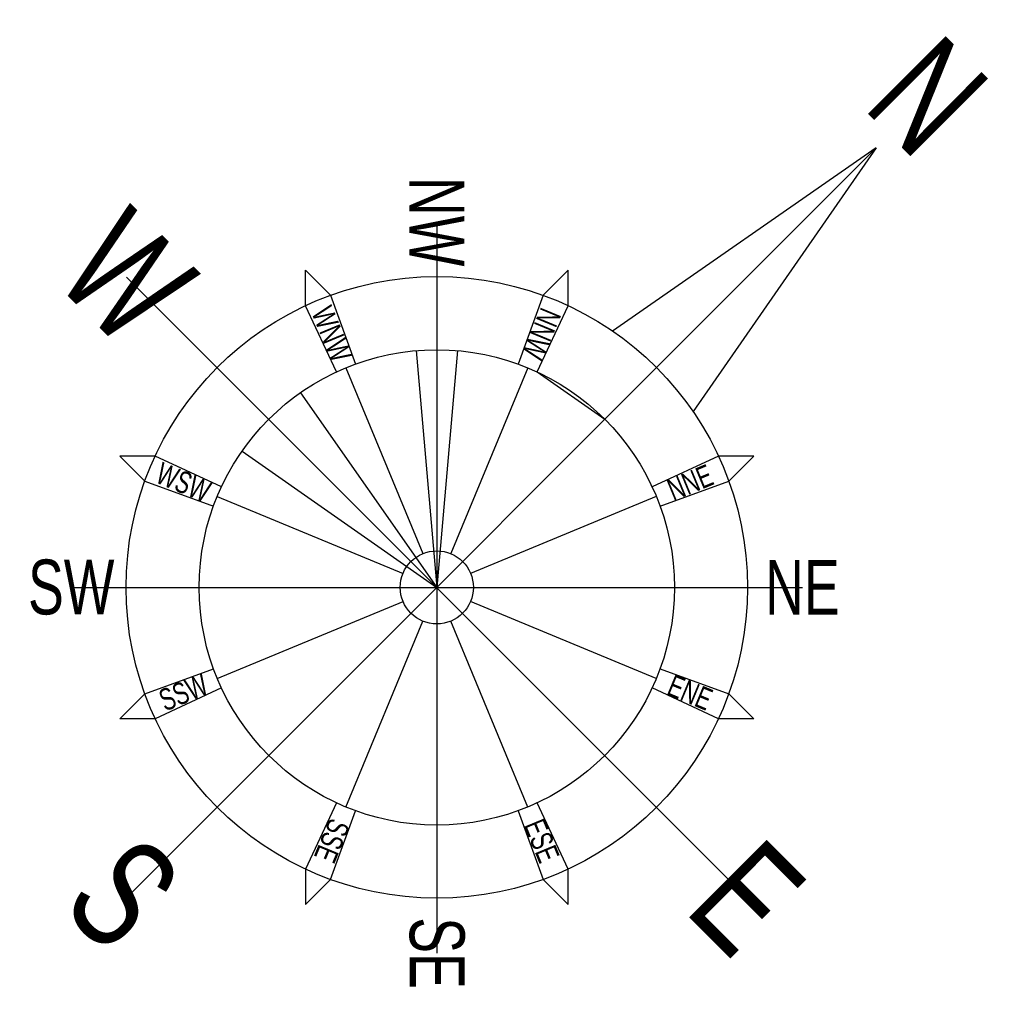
# Model space of a CAD drawing. Header units: centimetres. Extents: x -92429 to 178773, y 2337 to 428125.
# Tile 304 of 310: x 169487 to 172181, y 13114 to 15776. Entities that reach past the tile are written whole.
import ezdxf

# ---------------------------------------------------------------- set-up
doc = ezdxf.new("R2010")
doc.units = ezdxf.units.CM
doc.header["$LTSCALE"] = 50
doc.layers.add('Dach_Ist$0$ARCH_INFO_OPISY_IST', color=15, linetype='Continuous')
doc.layers.add('Dach_Ist$0$ARCH_WIDOK_INNE_IST', color=251, linetype='Continuous')
doc.layers.add('Dach_Ist$0$RYSUNKOWE_NIEDRUK', color=6, linetype='Continuous', plot=False)
doc.styles.add('Dach_Ist$0$Dimensions', font='ARIAL.TTF', dxfattribs={"width": 0.7})

msp = doc.modelspace()

# ---------------------------------------------------------------- linework, layer by layer
at = {"layer": 'Dach_Ist$0$ARCH_INFO_OPISY_IST', "color": 8}
for p, q in [((169779.8, 13375.4, 2170), (171830.4, 15426, 2170)), ((171830.4, 15426, 2170), (171109.1, 14924.9, 2170)), ((171830.4, 15426, 2170), (171329.3, 14704.7, 2170)), ((170628.3, 15224, 2170), (170628.3, 13224, 2170)), ((169779.8, 15072.5, 2170), (171476.8, 13375.4, 2170)), ((169628.3, 14224, 2170), (171628.3, 14224, 2170))]:
    msp.add_line(p, q, dxfattribs=at)
for radius in [850, 650, 100]:
    msp.add_circle((170628.3, 14224, 2170), radius, dxfattribs=at)
at = {"layer": 'Dach_Ist$0$ARCH_WIDOK_INNE_IST', "color": 8}
for p, q in [((170379.6, 14824.5, 2170), (170590, 14316.3, 2170)), ((170877, 14824.5, 2170), (170666.6, 14316.3, 2170)), ((170027.8, 14472.7, 2170), (170535.9, 14262.2, 2170)), ((171228.8, 14472.7, 2170), (170720.7, 14262.2, 2170)), ((170027.8, 13975.2, 2170), (170535.9, 14185.7, 2170)), ((171228.8, 13975.2, 2170), (170720.7, 14185.7, 2170)), ((170379.6, 13623.4, 2170), (170590, 14131.6, 2170)), ((170877, 13623.4, 2170), (170666.6, 14131.6, 2170))]:
    msp.add_line(p, q, dxfattribs=at)
at = {"layer": 'Dach_Ist$0$ARCH_WIDOK_INNE_IST', "color": 8, "elevation": 2170}
for points in [[(170353.6, 14813.1), (170269.1, 14994.3), (170269.1, 15091.2), (170337.6, 15022.7), (170406, 14834.8)], [(170903, 14813.1), (170987.5, 14994.3), (170987.5, 15091.2), (170919, 15022.7), (170850.6, 14834.8)], [(170039.2, 14498.7), (169857.9, 14583.2), (169761.1, 14583.2), (169829.6, 14514.7), (170017.5, 14446.3)], [(171239.1, 14446.3), (171427, 14514.7), (171495.6, 14583.2), (171398.7, 14583.2), (171217.4, 14498.7)], [(170039.2, 13949.3), (169857.9, 13864.7), (169761.1, 13864.7), (169829.6, 13933.2), (170017.5, 14001.6)], [(171239.1, 14001.6), (171427, 13933.2), (171495.6, 13864.7), (171398.7, 13864.7), (171217.4, 13949.3)], [(170353.6, 13634.9), (170269.1, 13453.6), (170269.1, 13356.7), (170337.6, 13425.2), (170406, 13613.2)], [(170850.6, 13613.2), (170919, 13425.2), (170987.5, 13356.7), (170987.5, 13453.6), (170903, 13634.9)]]:
    msp.add_lwpolyline(points, dxfattribs=at)
at = {"layer": 'Dach_Ist$0$RYSUNKOWE_NIEDRUK', "color": 8}
for p, q in [((170571.7, 14871.5, 2170), (170628.3, 14224, 2170)), ((170685, 14871.5, 2170), (170628.3, 14224, 2170)), ((170903, 14813.1, 2170), (171087.9, 14683.6, 2170)), ((170255.5, 14756.4, 2170), (170628.3, 14224, 2170)), ((170095.9, 14596.8, 2170), (170628.3, 14224, 2170))]:
    msp.add_line(p, q, dxfattribs=at)

# ---------------------------------------------------------------- texts
at = {"layer": 'Dach_Ist$0$ARCH_INFO_OPISY_IST', "color": 8, "attachment_point": 5, "style": 'Dach_Ist$0$Dimensions'}
for s, insert, char_height, rotation in [('N', (171971.8, 15567.5, 2170), 300, 315), ('NW', (170628.3, 15224, 2170), 150, 270), ('W', (169779.8, 15072.5, 2170), 300, 315), ('WNW', (170341.3, 14916.9, 2170), 60, 292.5), ('NNW', (170915.3, 14916.9, 2170), 60, 247.5), ('WSW', (169935.4, 14511, 2170), 60, 337.5), ('NNE', (171321.2, 14511, 2170), 60, 22.5), ('SSW', (169935.4, 13936.9, 2170), 60, 22.5), ('ENE', (171321.2, 13936.9, 2170), 60, 337.5), ('ESE', (170915.3, 13531, 2170), 60, 292.5), ('SSE', (170341.3, 13531, 2170), 60, 247.5), ('S', (169769.4, 13385.8, 2170), 300, 315), ('E', (171476.8, 13375.4, 2170), 300, 315), ('SE', (170628.3, 13224, 2170), 150, 270)]:
    msp.add_mtext(s, dxfattribs=dict(at, insert=insert, char_height=char_height, rotation=rotation))
at = {"layer": 'Dach_Ist$0$ARCH_INFO_OPISY_IST', "color": 8, "char_height": 150, "attachment_point": 5, "style": 'Dach_Ist$0$Dimensions'}
for s, insert in [('SW', (169628.3, 14224, 2170)), ('NE', (171628.3, 14224, 2170))]:
    msp.add_mtext(s, dxfattribs=dict(at, insert=insert))

doc.saveas('drawing.dxf')
